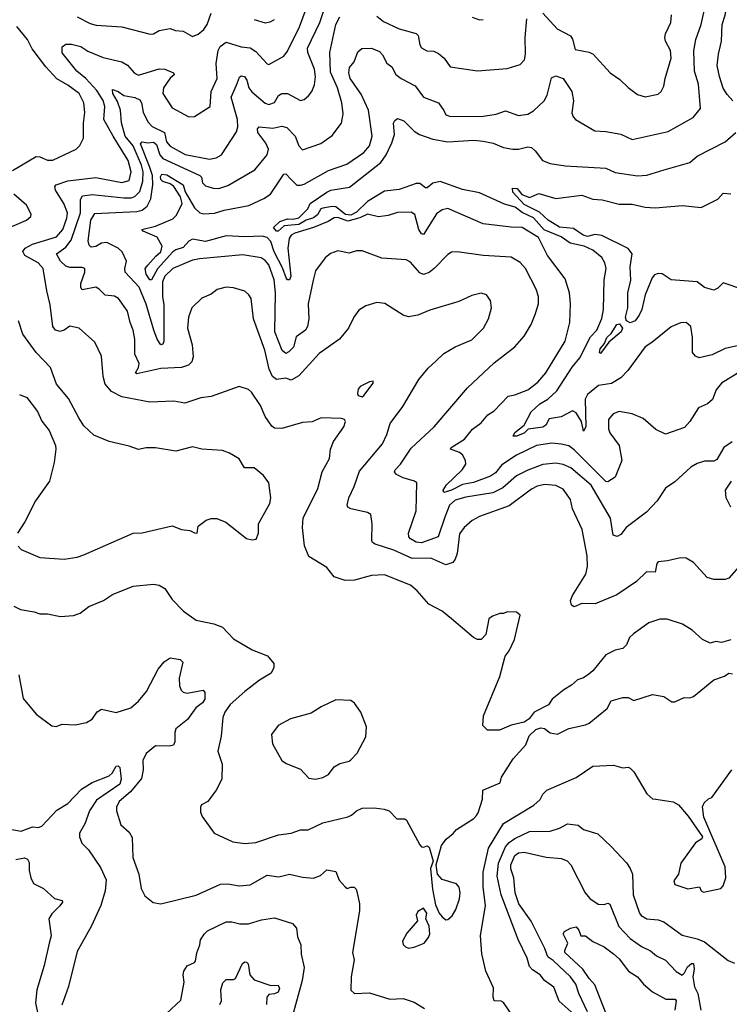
# Model space of a CAD drawing. Extents: x 1246230 to 1426786, y 660032 to 763141.
# Tile 493 of 566: x 1338346 to 1342157, y 730677 to 735961. Entities that reach past the tile are written whole.
import ezdxf

# ---------------------------------------------------------------- set-up
doc = ezdxf.new("R2010")
doc.units = 0

msp = doc.modelspace()

# ---------------------------------------------------------------- linework, layer by layer
at = {"layer": '0CON10XD'}
for points in [[(1342176.5, 735525), (1342145, 735559.4), (1342125, 735592.9), (1342104.2, 735655), (1342092.4, 735715), (1342098.8, 735775), (1342116, 735845), (1342119.7, 735935), (1342135.3, 735984.7), (1342156.9, 736105), (1342150.3, 736155), (1342138.9, 736185), (1342117.1, 736215), (1342085, 736238.7), (1342045, 736259.3), (1342015, 736263.2), (1341995, 736261.2), (1341949.1, 736230.9), (1341905, 736213), (1341775, 736200)], [(1342165, 732633.3), (1342115, 732618.8), (1342085, 732623.8), (1342055, 732614.2), (1342014.2, 732634.2), (1341957.5, 732685), (1341906.8, 732716.8), (1341824.3, 732744.3), (1341785, 732744.3), (1341725.6, 732724.4), (1341643.3, 732665), (1341621.2, 732645), (1341605, 732606.7), (1341585, 732586.7), (1341545, 732578), (1341495, 732552.5), (1341424.2, 732465.8), (1341402.1, 732447.9), (1341375, 732428.8), (1341342.4, 732417.6), (1341310.3, 732389.7), (1341268.8, 732365), (1341206.7, 732315), (1341186.5, 732283.5), (1341110, 732245), (1341081.7, 732208.3), (1341055, 732190), (1340985, 732174), (1340922.7, 732147.3), (1340858.3, 732148.3), (1340833, 732173), (1340836.9, 732225), (1340924.2, 732435), (1340954, 732545), (1340975.6, 732574.4), (1341004.2, 732635), (1341033.3, 732765), (1341015, 732781.2), (1340965, 732783.3), (1340945, 732773.3), (1340925, 732773.3), (1340885, 732760), (1340866.7, 732745), (1340849.5, 732660.5), (1340825, 732633.8), (1340805, 732634), (1340783.3, 732645), (1340664.7, 732744.7), (1340615, 732786.4), (1340544, 732824), (1340480.8, 732895), (1340445, 732925.7), (1340305, 732981.5), (1340235, 732978.8), (1340145, 732952.2), (1340095, 732950.8), (1340035, 732970), (1339995, 733020), (1339899.3, 733079.3), (1339876.8, 733136.8), (1339865.5, 733235), (1339868.5, 733285), (1339947.5, 733445), (1339970.8, 733535), (1340010, 733605), (1340015.7, 733655), (1340032.4, 733697.6), (1340088, 733775), (1340096.7, 733805), (1340090, 733815), (1340075, 733820), (1339965, 733823.8), (1339916.6, 733803.4), (1339865, 733799.2), (1339755, 733767.5), (1339715, 733769.2), (1339699.7, 733779.7), (1339665, 733832), (1339639.8, 733889.8), (1339591.1, 733961.1), (1339575, 733975.7), (1339525, 733992), (1339375, 733939.4), (1339318.3, 733931.7), (1339233.4, 733903.4), (1339175, 733914.2), (1339045, 733908.6), (1338895, 733937.1), (1338840, 733965), (1338804.6, 734005), (1338795.4, 734045), (1338786.2, 734155), (1338749.9, 734229.9), (1338665, 734305.7), (1338615, 734315.7), (1338585, 734294.3), (1338562.4, 734287.6), (1338538.6, 734295), (1338523.7, 734313.6), (1338510.9, 734430.9), (1338491.6, 734505), (1338473.2, 734625), (1338446.2, 734656.2), (1338374.6, 734695), (1338363.7, 734716.3), (1338376.4, 734735), (1338415, 734755.7), (1338544.8, 734795.2), (1338578.9, 734835), (1338600.4, 734895), (1338603.9, 734925), (1338584.1, 734974.1), (1338539.1, 735045), (1338535.6, 735065), (1338542.5, 735075), (1338605, 735095.3), (1338755, 735114.3), (1338895, 735086.2), (1338935, 735097.1), (1338944.2, 735145), (1338929.6, 735205), (1338847.6, 735335), (1338798.3, 735425), (1338804.2, 735495), (1338795, 735527.9), (1338760.1, 735580.1), (1338702.2, 735645), (1338652.7, 735685), (1338575, 735783.1), (1338574.3, 735815.7), (1338595, 735829.2), (1338625, 735829.4), (1338675, 735817.1), (1338712.6, 735792.6), (1338795, 735757.1), (1338895.3, 735735.3), (1338925, 735716.9), (1338963.2, 735673.2), (1338985, 735662.7), (1339095, 735696.9), (1339126.7, 735695), (1339172.5, 735675), (1339175.7, 735665), (1339155, 735647.5), (1339118.2, 735595), (1339115.4, 735565.4), (1339165, 735487.5), (1339255, 735440), (1339285, 735442), (1339368.6, 735495), (1339373.8, 735575), (1339406.5, 735645), (1339401, 735725), (1339412.4, 735795), (1339423.2, 735816.8), (1339455, 735839.5), (1339535, 735815.3), (1339585, 735809.6), (1339615, 735790.7), (1339674.6, 735724.6), (1339685, 735721.1), (1339764.6, 735765.4), (1339785, 735792.5), (1339848.3, 735921.7), (1339956.3, 736213.7)], [(1339845, 734048.9), (1339805, 734026.7), (1339776.4, 734036.4), (1339725, 734029.6), (1339704.6, 734045), (1339685.5, 734084.5), (1339662.6, 734187.4), (1339601.5, 734355), (1339589.2, 734465), (1339577.1, 734485), (1339554.6, 734504.6), (1339495, 734521.9), (1339454.5, 734525.5), (1339407.6, 734512.4), (1339375, 734488), (1339325, 734465.8), (1339271.4, 734415), (1339253.3, 734365), (1339247.8, 734305), (1339271.8, 734215), (1339278.9, 734151.1), (1339270.6, 734125), (1339253.3, 734106.7), (1339215.3, 734094.7), (1339105, 734089.5), (1338975, 734060.8), (1338968.9, 734065), (1338984.6, 734095), (1338987.2, 734115), (1338965.5, 734165), (1338964.4, 734245.6), (1338955.9, 734295), (1338938.8, 734335), (1338925, 734396.2), (1338877.5, 734465), (1338855, 734477.5), (1338805, 734482.7), (1338772.9, 734515), (1338755, 734524.5), (1338681.5, 734511.5), (1338673.9, 734523.9), (1338674.6, 734545), (1338696.2, 734605), (1338696.2, 734626.2), (1338681.7, 734631.7), (1338615, 734630.9), (1338595, 734637.2), (1338566.1, 734665), (1338543.3, 734705), (1338595, 734739.7), (1338622.4, 734777.6), (1338673.4, 734925), (1338673.3, 734995), (1338682.9, 735015), (1338735, 735023.2), (1338905, 735004.8), (1338945, 735004.8), (1338965, 735011.7), (1338991, 735039), (1339007.2, 735095), (1339010, 735145), (1339000.4, 735179.6), (1338955, 735283), (1338912.1, 735335), (1338892.6, 735407.4), (1338887.4, 735475), (1338871.6, 735521.6), (1338846.7, 735565), (1338844.1, 735585.9), (1338875.5, 735575.5), (1338905, 735553.2), (1338965, 735542.7), (1338990.8, 735530.9), (1339000.3, 735515), (1339009.2, 735465), (1339035, 735412.5), (1339057.8, 735387.8), (1339123.2, 735355), (1339134.8, 735305), (1339155, 735281.1), (1339235, 735237.9), (1339365, 735211.8), (1339401.4, 735218.6), (1339430, 735235), (1339511.5, 735358.5), (1339517.8, 735385), (1339515.7, 735425), (1339482.6, 735545), (1339510.1, 735609.9), (1339527.1, 735652.9), (1339535, 735659.4), (1339554, 735655), (1339566.2, 735636.2), (1339576.7, 735595), (1339593.1, 735573.1), (1339665, 735513.2), (1339685, 735506.2), (1339714.1, 735515.9), (1339736.4, 735553.6), (1339755, 735565.4), (1339785, 735563.9), (1339855, 735527.8), (1339875, 735533.1), (1339897.6, 735552.4), (1339915, 735576.2), (1339929.1, 735610.9), (1339935.3, 735654.7), (1339929.3, 735695), (1339893.3, 735785), (1339892.7, 735807.3), (1339958.6, 735945), (1339996.9, 736063.1)], [(1342223, 734077), (1342115, 734010), (1342087.1, 733975), (1342067.7, 733922.3), (1342040.6, 733899.4), (1341992.4, 733877.6), (1341945, 733804.3), (1341917.2, 733772.8), (1341815, 733736.7), (1341762.1, 733762.1), (1341695, 733821.2), (1341635.8, 733845.8), (1341565, 733858.6), (1341534.2, 733845), (1341508.5, 733815), (1341507.7, 733765), (1341515, 733744.3), (1341565.6, 733675), (1341579.5, 733595), (1341545, 733506.2), (1341505, 733481.2), (1341495, 733482), (1341325, 733653.2), (1341295, 733673.1), (1341255, 733683.1), (1341205, 733688.9), (1341121.4, 733675), (1341015, 733624.3), (1340935, 733572.4), (1340901.2, 733528.8), (1340875, 733511.1), (1340782.9, 733477.1), (1340724.4, 733465.6), (1340664.7, 733435), (1340624.1, 733424.1), (1340620.8, 733435), (1340638.8, 733465), (1340723.5, 733545), (1340742.2, 733575), (1340741.4, 733595), (1340724.6, 733624.6), (1340708.1, 733638.1), (1340660.8, 733655), (1340662.9, 733665), (1340735, 733708.9), (1340777.4, 733762.6), (1340825, 733797.3), (1340860.1, 733839.9), (1340895, 733861.5), (1340970, 733940), (1341005, 733947.3), (1341075, 733974.5), (1341128.5, 734015), (1341172.5, 734065), (1341275, 734235.8), (1341301.1, 734335), (1341304.2, 734435), (1341298.5, 734495), (1341275, 734570.6), (1341180.8, 734695), (1341132.5, 734792.5), (1341045, 734846.2), (1340985, 734846.5), (1340835, 734864.5), (1340645, 734948.1), (1340615, 734941.1), (1340585, 734919.6), (1340515, 734808.6), (1340505, 734812.2), (1340489.7, 734835), (1340469.1, 734915), (1340448.3, 734928.3), (1340375, 734925.5), (1340325, 734910), (1340272.5, 734902.5), (1340215, 734916.6), (1340173.2, 734896.8), (1340108.8, 734878.8), (1340055, 734898.7), (1340035, 734897.5), (1340002.7, 734877.3), (1339925, 734845.7), (1339824.2, 734815.8), (1339804.6, 734805), (1339793.9, 734786.1), (1339785.8, 734735), (1339802.1, 734585), (1339795, 734564.4), (1339785, 734564.4), (1339777.3, 734575), (1339758.2, 734628.2), (1339712.8, 734715), (1339695, 734770.8), (1339675, 734791.8), (1339649.4, 734799.4), (1339555, 734794.9), (1339455, 734801), (1339345, 734769.8), (1339275, 734783.4), (1339255, 734772.4), (1339225, 734737.6), (1339185, 734726.3), (1339169.5, 734715), (1339086.2, 734623.8), (1339055, 734565.2), (1339045, 734565.2), (1339025.1, 734595), (1339020.5, 734625), (1339035, 734643.8), (1339077.5, 734692.5), (1339105.2, 734714.8), (1339111.4, 734745), (1339085, 734793.2), (1339008.8, 734825), (1339002.5, 734835), (1339076.6, 734853.4), (1339168.3, 734891.7), (1339188.7, 734911.3), (1339219, 734975), (1339210.1, 735010.1), (1339174.4, 735065), (1339155, 735079.3), (1339115, 735092.1), (1339105, 735103.4), (1339102.8, 735117.2), (1339109.2, 735130.9), (1339137.3, 735127.3), (1339224.7, 735074.7), (1339235, 735036.7), (1339285, 734951.8), (1339314.4, 734925), (1339335, 734919.7), (1339392.7, 734922.7), (1339445, 734938.4), (1339577.3, 734962.7), (1339658.4, 735001.6), (1339693.3, 735025), (1339765, 735131.9), (1339775, 735133.1), (1339802.7, 735105), (1339835, 735073.5), (1339855, 735071.8), (1339875, 735078.8), (1340005, 735151.2), (1340104, 735186), (1340195, 735247.6), (1340225, 735284.6), (1340239.3, 735335), (1340219.5, 735475), (1340180.9, 735560.9), (1340120.7, 735645), (1340114, 735675), (1340117.3, 735705), (1340143.1, 735735), (1340162.4, 735787.6), (1340184.5, 735805.5), (1340235, 735808.5), (1340279.3, 735789.3), (1340295, 735771.4), (1340317.3, 735727.3), (1340345, 735708), (1340367, 735667), (1340395, 735644.5), (1340469.4, 735605), (1340515.3, 735545.3), (1340595, 735513.8), (1340624.1, 735474.1), (1340635, 735450), (1340655, 735443.8), (1340825, 735441.5), (1340905, 735453.3), (1340955, 735471.9), (1341025, 735446.9), (1341075, 735454.6), (1341105, 735471.2), (1341163.6, 735525), (1341178.5, 735555), (1341202.1, 735647.9), (1341225, 735660), (1341265, 735645.7), (1341312.3, 735575), (1341320.6, 735525), (1341311.1, 735461.1), (1341318.9, 735438.9), (1341331.2, 735425), (1341435, 735364.2), (1341495, 735360.8), (1341575, 735346.4), (1341635, 735317.3), (1341828.8, 735361.2), (1341963.8, 735436.2), (1342003.3, 735483.3), (1341991.1, 735615), (1341971.3, 735685), (1341966, 735794), (1341976.9, 735855), (1342006.5, 735935), (1342023.4, 736015)], [(1338655, 735975.3), (1338725, 735941.1), (1338757.8, 735932.2), (1338895, 735923.1), (1339046.7, 735883.3), (1339064.4, 735885.6), (1339095, 735901.9), (1339155, 735913.1), (1339182.4, 735902.4), (1339225, 735898.9), (1339275, 735870), (1339305, 735882.2), (1339335, 735907.5), (1339353.6, 735935), (1339375, 735996.4)], [(1342172.5, 733695), (1342128.8, 733665), (1342089.5, 733600.5), (1342075, 733592), (1342025, 733591.9), (1341985, 733579.4), (1341950.8, 733559.2), (1341865, 733481.2), (1341815, 733446.7), (1341770.5, 733379.5), (1341712.5, 733317.5), (1341603.6, 733236.4), (1341575, 733197.1), (1341555, 733187.5), (1341533.8, 733195), (1341519.3, 733285), (1341415, 733462.3), (1341305.5, 733555.5), (1341265, 733573.5), (1341225, 733580), (1341155, 733574.1), (1341075, 733543.6), (1341015, 733511.9), (1340941.9, 733448.1), (1340887.7, 733422.3), (1340742.3, 733397.7), (1340685, 733382), (1340655, 733354.5), (1340629.7, 733290.3), (1340594.3, 733185.7), (1340505, 733152.4), (1340475, 733156.6), (1340444.5, 733174.5), (1340436.6, 733185), (1340434.6, 733205), (1340476.5, 733325), (1340479.2, 733475), (1340467.5, 733485), (1340405, 733502.9), (1340370.3, 733520.3), (1340359.2, 733535), (1340362.9, 733545), (1340391.9, 733575), (1340448.8, 733661.2), (1340572.7, 733775), (1340751.4, 733985), (1340895, 734118.9), (1341006, 734205), (1341055, 734262.9), (1341092.9, 734325), (1341115, 734378), (1341131.8, 734435), (1341132.5, 734475), (1341120, 734515), (1341062.9, 734625), (1341035, 734657.5), (1340986, 734686), (1340835, 734695.3), (1340695, 734715.5), (1340665, 734713.1), (1340645, 734700.8), (1340573.1, 734625), (1340545, 734603.6), (1340515, 734592.5), (1340495, 734602.5), (1340445, 734660), (1340421.7, 734671.7), (1340290.8, 734680.8), (1340185, 734720), (1340155, 734720), (1340115, 734706.9), (1340055, 734719.4), (1340015, 734705.8), (1339987.6, 734682.4), (1339935, 734612.5), (1339922.4, 734562.4), (1339896.2, 734435), (1339900, 734355), (1339891.5, 734315), (1339881.1, 734295), (1339830.6, 734259.4), (1339816.7, 734203.3), (1339791.9, 734178.1), (1339775, 734170), (1339756.7, 734185), (1339715.8, 734285), (1339720.3, 734495), (1339713.8, 734565), (1339683.5, 734645), (1339665, 734669.2), (1339643.1, 734683.1), (1339545, 734699.2), (1339312.7, 734677.3), (1339275, 734669.6), (1339168, 734625), (1339126.5, 734585), (1339113.1, 734553.1), (1339112.8, 734475), (1339120.1, 734430.1), (1339120.4, 734235), (1339115, 734219.4), (1339105, 734216.7), (1339085, 734246.2), (1339066.1, 734295), (1339024.9, 734434.9), (1338988.4, 734525), (1338912, 734605), (1338910.8, 734625), (1338920.6, 734665), (1338897.5, 734715), (1338875, 734734.5), (1338815, 734764.6), (1338785, 734761.6), (1338755, 734743.5), (1338729.6, 734739.6), (1338720.3, 734750.2), (1338714.4, 734774.4), (1338728.5, 734885), (1338750.1, 734919.9), (1338975, 734931), (1339005, 734938.8), (1339030.5, 734959.5), (1339049.8, 735000.2), (1339062.1, 735075), (1339059.8, 735125), (1339043.6, 735173.6), (1338995.9, 735295), (1339005, 735305.7), (1339035, 735299.8), (1339065, 735303.8), (1339081.7, 735291.7), (1339098.7, 735235), (1339115.3, 735215), (1339314.1, 735125), (1339323, 735115), (1339327.5, 735085), (1339345, 735068.9), (1339385, 735056.2), (1339415, 735055.4), (1339465, 735070), (1339609.2, 735155), (1339675, 735235.6), (1339683.2, 735265), (1339667.7, 735297.7), (1339625.6, 735355), (1339623.1, 735375), (1339632.5, 735385), (1339705, 735378.9), (1339755, 735388.7), (1339781.9, 735381.9), (1339825, 735336.5), (1339845, 735284.2), (1339865, 735262.5), (1339964.5, 735295.5), (1340025, 735338.6), (1340074.5, 735405.5), (1340083.5, 735455), (1340076.1, 735515), (1340054, 735595), (1340015, 735679.2), (1340011.1, 735785), (1340045, 735934.2), (1340065, 735975.7)], [(1340265, 735978.9), (1340300.2, 735950.2), (1340385, 735911.8), (1340475, 735887.3), (1340486.8, 735875), (1340496.2, 735826.2), (1340505, 735810), (1340533.6, 735793.6), (1340571.2, 735791.2), (1340595, 735780), (1340625.8, 735755), (1340657.9, 735707.9), (1340805.6, 735685.6), (1340965, 735699.4), (1341035, 735720.8), (1341056.9, 735745), (1341063.6, 735775), (1341060.6, 735865), (1341070, 735965)], [(1340775.9, 735974.1), (1340815, 735960), (1340835, 735962.5)], [(1341155, 735995.6), (1341232.3, 735912.3), (1341303.8, 735873.8), (1341315.4, 735855.4), (1341330, 735800), (1341405, 735785.6), (1341425.4, 735775.4), (1341518, 735675), (1341570.3, 735640.3), (1341615, 735596), (1341665, 735558.6), (1341705, 735547.5), (1341775, 735560.8), (1341792, 735575), (1341806.6, 735603.4), (1341812.2, 735645), (1341844.5, 735755), (1341842.1, 735795), (1341815.5, 735845), (1341811.5, 735865), (1341814.4, 735885), (1341843.3, 735945), (1341847.1, 735987.1)], [(1338307.9, 735152.1), (1338435, 735225.7), (1338455, 735224.3), (1338495, 735206.5), (1338525, 735207.3), (1338649.2, 735265), (1338670, 735285), (1338688.6, 735325), (1338688.8, 735405), (1338696.9, 735463.1), (1338691.5, 735515), (1338666.2, 735565), (1338605, 735609.2), (1338545, 735642.7), (1338487, 735707), (1338413.6, 735803.6), (1338389.1, 735855), (1338331.9, 735925)], [(1339605, 735961.1), (1339665, 735944.4), (1339691.3, 735948.7), (1339715, 735961.9)], [(1342225, 734215.9), (1342134.7, 734195.3), (1342065, 734161.9), (1341995, 734146.2), (1341975, 734155.7), (1341959.6, 734175), (1341959.7, 734255), (1341950, 734315), (1341925, 734336), (1341895, 734334.2), (1341845, 734312.5), (1341742, 734228), (1341705, 734204.3), (1341612.6, 734077.4), (1341575, 734039.6), (1341525, 734008.2), (1341455, 733997.7), (1341395, 733949.7), (1341383, 733925), (1341386.6, 733775), (1341375, 733753.3), (1341363.7, 733805), (1341335, 733850.9), (1341315, 733861.9), (1341255, 733829.4), (1341190.7, 733819.3), (1341171.7, 733785), (1341156.1, 733773.9), (1341077.4, 733762.6), (1341055, 733741.7), (1341015, 733725.5), (1340996.7, 733725), (1341004.7, 733745.3), (1341056, 733784), (1341093.4, 733856.6), (1341140.1, 733899.9), (1341183.6, 733925), (1341231.3, 733968.7), (1341313.6, 734096.4), (1341355, 734146.7), (1341411.4, 734258.6), (1341445.7, 734295), (1341472.3, 734357.7), (1341481.1, 734405), (1341486.1, 734565), (1341495.3, 734625), (1341489.6, 734655), (1341472.1, 734685), (1341425, 734723.8), (1341377.5, 734745), (1341302.1, 734762.1), (1341254.1, 734795), (1341163.5, 734833.5), (1341106.6, 734896.6), (1341045.6, 734925.6), (1341007.9, 734955), (1340950.8, 734970.8), (1340815, 735031.5), (1340725, 735049.5), (1340605, 735092.2), (1340565, 735082.7), (1340535, 735057.9), (1340525, 735058.1), (1340495, 735081.6), (1340475, 735082.5), (1340385, 735050), (1340305, 735040), (1340215, 734984.4), (1340155, 734928.5), (1340125, 734911.2), (1340096.8, 734915), (1340045, 734955.8), (1340025, 734958.5), (1339975, 734949.5), (1339963.5, 734945), (1339946, 734914), (1339925, 734897.5), (1339884.5, 734885.5), (1339845, 734862), (1339766.4, 734853.6), (1339735, 734825.4), (1339725, 734826.7), (1339708.6, 734845), (1339743, 734877), (1339785, 734891.4), (1339815, 734889.5), (1339845, 734896.9), (1339894.2, 734945), (1339906.4, 734973.6), (1339995, 735035.6), (1340017.5, 735045), (1340117.6, 735062.4), (1340285.9, 735194.1), (1340315.3, 735234.7), (1340345, 735300), (1340359.4, 735345), (1340354.3, 735405), (1340360.6, 735419.4), (1340375, 735430), (1340408.7, 735418.7), (1340465, 735362.9), (1340494.3, 735345), (1340565, 735320), (1340645, 735305.4), (1340785, 735314.1), (1340835, 735309.7), (1340888.8, 735298.8), (1340945, 735274.7), (1340995, 735265.4), (1341025, 735265.4), (1341075, 735277.8), (1341094.5, 735274.5), (1341115, 735257.5), (1341154.7, 735204.7), (1341195, 735189.4), (1341275, 735177.3), (1341495, 735163.1), (1341545, 735141.1), (1341665, 735121.9), (1341715, 735125.7), (1341807.5, 735155), (1341945, 735194.3), (1341985, 735228.9), (1342135, 735305.7), (1342191.9, 735355)], [(1338275, 734838.2), (1338383.3, 734885), (1338406.7, 734905), (1338407.7, 734917.7), (1338383.8, 734965), (1338314.3, 735024.3)], [(1342235, 734510.6), (1342125, 734548.1), (1342095, 734519.5), (1342075, 734510), (1342025, 734524.3), (1341984, 734554), (1341845, 734564.5), (1341796.4, 734596.4), (1341775, 734598.9), (1341755, 734590.6), (1341743.1, 734575), (1341706.1, 734485), (1341688.2, 734405), (1341673.9, 734375), (1341651.1, 734345), (1341625, 734334), (1341604.4, 734344.4), (1341600.6, 734365), (1341612.6, 734415), (1341611.7, 734495), (1341627.8, 734562.2), (1341625.4, 734635), (1341636.1, 734705), (1341615, 734733.4), (1341472.5, 734802.5), (1341435, 734807.1), (1341395, 734797.1), (1341372.5, 734805), (1341320.5, 734840.5), (1341245, 734847.8), (1341185, 734884.4), (1341138.6, 734928.6), (1341055, 734969.7), (1340994.3, 735035), (1340993.6, 735056.4), (1341017.5, 735055), (1341042.5, 735022.5), (1341085, 735006.7), (1341135, 735028.8), (1341225, 735002), (1341365, 735018.9), (1341425, 734997.8), (1341475, 734994.3), (1341565, 734970.9), (1341635, 734970.9), (1341705, 734953.8), (1341758.9, 734951.1)], [(1341758.9, 734951.1), (1341906.6, 734963.4), (1342006.3, 734953.7), (1342095, 734997.5), (1342125, 735030), (1342165, 735026.4)], [(1342244, 733065), (1342155, 732964.4), (1342135, 732955.6), (1342075, 732956.9), (1342037.6, 732967.6), (1341965, 733048), (1341925, 733070.8), (1341895, 733072.5), (1341825, 733055.8), (1341775, 733051.2), (1341767.5, 733042.5), (1341758.8, 732995), (1341712.6, 732997.4), (1341659.2, 732945), (1341552.5, 732875), (1341437.5, 732825), (1341365, 732827.5), (1341325, 732810), (1341309.3, 732819.3), (1341304.4, 732844.4), (1341315, 732870.8), (1341386.1, 732985), (1341396.1, 733026.1), (1341393.8, 733083.8), (1341367.5, 733225), (1341316.1, 733336.1), (1341304.6, 733385), (1341265, 733440.5), (1341225, 733460.4), (1341165.9, 733465.9), (1341125, 733456.6), (1341095, 733441.8), (1340975, 733352.5), (1340815, 733293.8), (1340776.4, 733273.6), (1340733.3, 733235), (1340708.9, 733201.1), (1340695, 733096.7), (1340685, 733066.2), (1340671.7, 733048.3), (1340635, 733035.5), (1340555, 733070.6), (1340455, 733068.8), (1340355, 733114.2), (1340255, 733145.8), (1340240.8, 733155), (1340237.5, 733165), (1340240, 733255), (1340232, 733305), (1340215, 733316.9), (1340125.4, 733335.4), (1340108.8, 733345), (1340105.7, 733355.7), (1340114.5, 733395), (1340143.3, 733455), (1340171.7, 733538.3), (1340294.4, 733685), (1340318.6, 733735), (1340335.5, 733794.5), (1340403.3, 733885), (1340490.6, 734029.4), (1340539.4, 734090.6), (1340581.6, 734128.4), (1340625, 734168.5), (1340685, 734204.5), (1340775, 734241.9), (1340837.5, 734305), (1340864.6, 734355), (1340880.5, 734415), (1340874.3, 734454.3), (1340854.2, 734484.2), (1340825, 734492.5), (1340775, 734480.6), (1340705, 734448.5), (1340548.7, 734401.3), (1340484.5, 734375.5), (1340435, 734365.6), (1340405, 734374.4), (1340306.8, 734436.8), (1340265, 734442.5), (1340204.5, 734425.5), (1340167.9, 734402.1), (1340140.8, 734365), (1340112.5, 734305), (1340064.5, 734245.5), (1339955, 734168.5), (1339845, 734048.9)], [(1338337.5, 733135), (1338355, 733117.5), (1338455, 733074.2), (1338585.6, 733065.6), (1338655, 733076.5), (1338691.1, 733088.9), (1338955, 733205.8), (1339005, 733207.5), (1339165, 733244), (1339215.6, 733225.6), (1339259.8, 733219.8), (1339285, 733206.2), (1339300, 733205), (1339305, 733242.5), (1339347.5, 733275), (1339375, 733283.8), (1339405, 733283.3), (1339454, 733264), (1339565, 733176.7), (1339595, 733170), (1339616.4, 733173.6), (1339628.8, 733205), (1339628.8, 733255), (1339690, 733365), (1339696, 733395), (1339684, 733475), (1339656.2, 733515), (1339606.4, 733556.4), (1339553.3, 733555), (1339524.5, 733604.5), (1339473.3, 733635), (1339435, 733648.6), (1339325, 733655.7), (1339275, 733668.6), (1339184.3, 733645.7), (1339075, 733662.9), (1339025, 733663.3), (1338984.4, 733654.4), (1338935, 733671.9), (1338826.6, 733696.6), (1338745, 733730.8), (1338690.3, 733780.3), (1338663.8, 733823.8), (1338608, 733928), (1338544.5, 734004.5), (1338511.9, 734095), (1338435.4, 734175.4), (1338362.9, 734272.9), (1338340, 734345)], [(1341465, 734170), (1341460.6, 734175), (1341464.2, 734195), (1341486.5, 734223.5), (1341500, 734255), (1341523, 734277), (1341553.9, 734325), (1341567.8, 734327.8), (1341582.9, 734305), (1341576.7, 734285), (1341509.6, 734230.4), (1341465, 734170)], [(1340185, 733936.7), (1340195, 733943.3), (1340245, 734010), (1340245, 734020), (1340225, 734017.5), (1340175, 733992.5), (1340165, 733977.5), (1340160, 733955), (1340163.6, 733943.6), (1340185, 733936.7)], [(1338345, 733950), (1338385, 733932.5), (1338442.3, 733857.7), (1338466.1, 733806.1), (1338505, 733755.8), (1338538.6, 733675), (1338540, 733655), (1338530.8, 733585), (1338505.6, 733484.4), (1338431.7, 733378.3), (1338374.4, 733265.6), (1338334.2, 733205)], [(1342165, 733344), (1342140.9, 733395), (1342136.2, 733435), (1342169.4, 733485)], [(1338315, 732812.5), (1338350, 732795), (1338425, 732782.9), (1338455, 732772.2), (1338495, 732771.5), (1338565, 732758.5), (1338635, 732763.3), (1338671.2, 732775), (1338718.5, 732811.5), (1338796.3, 732843.7), (1338845, 732876), (1338955, 732921.4), (1339065, 732930.6), (1339095, 732925.7), (1339125, 732908), (1339165, 732850), (1339226.6, 732786.6), (1339295, 732738.6), (1339388.6, 732718.6), (1339435, 732700), (1339495, 732637.5), (1339595, 732579.2), (1339676.6, 732546.6), (1339710.8, 732505), (1339710.6, 732485), (1339696.6, 732453.4), (1339635, 732416.4), (1339555, 732354.5), (1339477.5, 732285), (1339448, 732245), (1339437.5, 732215), (1339427.5, 732115), (1339410, 732035), (1339433.9, 731966.1), (1339432, 731885), (1339402, 731825), (1339356.7, 731765), (1339323.6, 731746.4), (1339317.5, 731735), (1339317, 731707), (1339326.7, 731685), (1339390, 731595), (1339490.7, 731549.3), (1339555, 731540), (1339615, 731544.3), (1339735.8, 731585.8), (1339805, 731595.6), (1339855, 731612.2), (1339895, 731613.6), (1339975, 731651.1), (1340107.9, 731682.1), (1340128.6, 731691.4), (1340155, 731715.6), (1340185, 731728.9), (1340250.7, 731730.7), (1340304.2, 731724.2), (1340330, 731715), (1340372, 731672), (1340415, 731671.2), (1340423.3, 731665), (1340495, 731532.5), (1340505, 731522.5), (1340515, 731520), (1340535, 731527.5), (1340545, 731520), (1340567.5, 731445), (1340552.5, 731405), (1340562.5, 731295), (1340580, 731210), (1340599.7, 731165), (1340615, 731145.4), (1340635, 731129.4), (1340645, 731131.4), (1340668.4, 731151.6), (1340689.1, 731185), (1340708.1, 731241.9), (1340712.1, 731275), (1340707.3, 731305), (1340692.7, 731322.7), (1340615, 731345.8), (1340590, 731375), (1340582.5, 731425), (1340611.4, 731528.6), (1340637, 731563), (1340675, 731592.5), (1340692.5, 731615), (1340785, 731674), (1340799.3, 731690.7), (1340809.2, 731705), (1340832.6, 731777.4), (1340834.3, 731825.7), (1340927.5, 731865), (1340933.9, 731896.1), (1340995.7, 731994.3), (1341065, 732069.2), (1341082.9, 732117.1), (1341118.3, 732151.7), (1341145, 732161.2), (1341165, 732156.2), (1341195, 732133.8), (1341235, 732126.7), (1341295, 732156.2), (1341385, 732176), (1341405, 732186), (1341501.2, 732265), (1341522.5, 732305), (1341585, 732323.8), (1341615, 732323.3), (1341645, 732307.5), (1341745, 732339.2), (1341805, 732328), (1341849.2, 732299.2), (1341865, 732300), (1341915, 732323.8), (1341945, 732321.2), (1341965, 732328), (1342075, 732418), (1342131.7, 732438.3), (1342155, 732453.3), (1342175, 732450)], [(1338341.2, 732445), (1338365, 732317.5), (1338435, 732233.8), (1338518.3, 732171.7), (1338543, 732167), (1338575, 732180), (1338645, 732176.7), (1338705, 732188.8), (1338735, 732206.7), (1338763, 732247), (1338785, 732261.2), (1338865, 732242.5), (1338942.6, 732267.4), (1338985, 732302.7), (1339027.1, 732355), (1339090.5, 732475), (1339121.9, 732515), (1339155, 732535.6), (1339207.9, 732527.9), (1339222.3, 732512.3), (1339203.3, 732426.7), (1339205.4, 732385.4), (1339213.4, 732363.4), (1339225, 732352.2), (1339245, 732347.3), (1339331.7, 732361.7), (1339340, 732350), (1339341.2, 732315), (1339328.2, 732295), (1339291.6, 732268.4), (1339246.7, 732205), (1339185, 732155.6), (1339178.8, 732135), (1339178.9, 732085), (1339172.2, 732067.8), (1339148.8, 732061.2), (1339075, 732063.9), (1339025, 732023.3), (1339007.5, 731985), (1339010, 731935), (1339000.7, 731889.3), (1338942.3, 731817.7), (1338880, 731765), (1338865.6, 731735), (1338865.6, 731715.6), (1338889.5, 731639.5), (1338935, 731601.2), (1338951.3, 731571.3), (1338953.5, 731465), (1338986, 731375), (1338998.3, 731298.3), (1339018.3, 731258.3), (1339063.9, 731223.9), (1339105, 731216.7), (1339295, 731262.5), (1339425, 731320.8), (1339465, 731322.5), (1339525, 731311.9), (1339585, 731317.1), (1339675, 731369.2), (1339738.6, 731361.4), (1339795, 731375.5), (1339865, 731359.4), (1339925, 731354.3), (1339962.2, 731367.8), (1339977.9, 731382.1), (1339995, 731399.2), (1340045, 731390), (1340063, 731343), (1340095, 731307.5), (1340105, 731297.5), (1340125, 731306), (1340142.5, 731305), (1340153.3, 731295), (1340158.8, 731275), (1340171.2, 731215), (1340171.7, 731178.3), (1340134.2, 730955), (1340142, 730915), (1340125.7, 730825), (1340125, 730752.5), (1340145, 730733.8), (1340225, 730737.5), (1340335, 730703.8), (1340405, 730707.1), (1340465, 730688.8), (1340520, 730655)], [(1339935, 731884.4), (1339975, 731894.4), (1340005, 731910), (1340035, 731950.9), (1340065, 731969.5), (1340115, 731981.2), (1340125, 731988.8), (1340158, 732025), (1340205, 732112.5), (1340208.8, 732165), (1340178.8, 732245), (1340145, 732292.5), (1340125, 732307.5), (1340045, 732310), (1339965, 732273.3), (1339911.7, 732238.3), (1339800.9, 732209.1), (1339735, 732173.8), (1339698.8, 732125), (1339703.3, 732075), (1339753.8, 731985), (1339778.3, 731968.3), (1339855, 731938.8), (1339900, 731890), (1339935, 731884.4)], [(1338354.6, 731605.4), (1338415, 731629.3), (1338445, 731626.2), (1338465, 731632.9), (1338545, 731718), (1338604.6, 731755), (1338678.4, 731831.6), (1338735, 731866.8), (1338827.6, 731902.4), (1338843.6, 731916.4), (1338865, 731953.8), (1338875, 731956.7), (1338885, 731947.5), (1338892.1, 731885), (1338885, 731858.1), (1338758.6, 731771.4), (1338722, 731715), (1338697.1, 731645), (1338667.3, 731595), (1338667.1, 731575), (1338680.6, 731540.6), (1338715.4, 731505.4), (1338780.9, 731410.9), (1338810, 731345), (1338805.3, 731285), (1338782.4, 731207.6), (1338729.5, 731095), (1338655, 730960), (1338608.6, 730771.4), (1338572.6, 730672.6)], [(1341014.3, 730585), (1340945.5, 730685.5), (1340932.9, 730692.9), (1340895, 730696.2), (1340889.4, 730715), (1340891.5, 730765), (1340850.5, 730855), (1340827.4, 730947.4), (1340821.8, 731045), (1340847.2, 731207.2), (1340835.4, 731305), (1340836.2, 731385), (1340864.2, 731515), (1340945, 731647.1), (1341106.9, 731745), (1341140.8, 731775), (1341156, 731805), (1341178, 731825), (1341335, 731894.2), (1341425, 731953.8), (1341535, 731960.6), (1341585, 731946.2), (1341615, 731949.2), (1341625, 731944.2), (1341645, 731924.2), (1341715, 731805.8), (1341745, 731780), (1341763, 731777), (1341855, 731764), (1341885, 731747.1), (1341937, 731687), (1342012.5, 731575), (1342010, 731565), (1341975, 731543.8), (1341897.5, 731435), (1341884.7, 731375.3), (1341860.3, 731339.7), (1341865, 731318.8), (1341934.4, 731295.6), (1341997.7, 731307.7), (1342006.7, 731285), (1342018.3, 731278.3), (1342112.7, 731297.3), (1342125, 731312.5), (1342138, 731355), (1342135.8, 731415), (1342021.2, 731681.2), (1342013.9, 731736.1), (1342021.7, 731758.3), (1342045, 731780), (1342063, 731787), (1342171.4, 731935)], [(1341325, 730621.1), (1341242.8, 730692.8), (1341215, 730769.4), (1341165, 730804.4), (1341141.4, 730835), (1341101.2, 730861.2), (1341085, 730880), (1341072.5, 730925), (1341023.9, 731025), (1340932.3, 731265), (1340911, 731365), (1340918.2, 731435), (1340955, 731520.9), (1340975, 731544.8), (1341005, 731566.4), (1341085, 731604.7), (1341195, 731606.4), (1341245, 731622.2), (1341287.5, 731645), (1341345, 731638.5), (1341375, 731614.5), (1341450.7, 731590.7), (1341523.3, 731523.3), (1341606, 731436), (1341624.4, 731405), (1341636.9, 731375), (1341641.8, 731265), (1341674.5, 731165), (1341683.4, 731153.4), (1341715, 731134.6), (1341775, 731129.2), (1341805, 731119.6), (1341905, 731048.1), (1341985, 731028.9), (1342025, 731011.4), (1342151.9, 730911.9), (1342185, 730897.9)], [(1338305, 731614.4), (1338354.6, 731605.4)], [(1341396.5, 730636.5), (1341349.2, 730735), (1341333.9, 730785), (1341303.9, 730825), (1341212.1, 730912.1), (1341185, 730930), (1341176.5, 730946.5), (1341166.7, 730976.7), (1341093.2, 731123.2), (1341027.2, 731215), (1341008, 731275), (1341000.3, 731355), (1340984, 731404), (1340983.8, 731425), (1341005, 731475.7), (1341025, 731489.7), (1341055, 731493.9), (1341173.9, 731466.1), (1341255, 731459.6), (1341287.3, 731447.3), (1341305.4, 731425.4), (1341383.5, 731275), (1341408.1, 731245), (1341453.8, 731213.8), (1341485, 731212.7), (1341505, 731219.4), (1341515, 731214.3), (1341564.8, 731094.8), (1341625, 731029.3), (1341685, 730986.9), (1341735, 730963.1), (1341766.5, 730936.5), (1341815, 730913.8), (1341872.1, 730852.1), (1341903.3, 730833.3), (1341917.5, 730845), (1341932.1, 730877.9), (1341955, 730895.3), (1341965, 730896), (1341968.3, 730865), (1341960.8, 730825), (1341971, 730771), (1341988, 730735), (1342005, 730646)], [(1338325, 731454.5), (1338372.3, 731462.3), (1338387.5, 731455), (1338397, 731437), (1338396.9, 731395), (1338405.8, 731355), (1338420, 731325), (1338475, 731297.5), (1338533.3, 731245), (1338573.8, 731233.8), (1338575.8, 731225), (1338561.4, 731205), (1338518.3, 731161.7), (1338502.2, 731135), (1338515.5, 731045), (1338504.7, 731005.3), (1338477.6, 730885), (1338437.6, 730755), (1338431.4, 730685), (1338459.7, 730545)], [(1340435, 730978.8), (1340465, 730982.5), (1340518.8, 731005), (1340542, 731035), (1340549.2, 731055), (1340545.7, 731095.7), (1340527.5, 731135), (1340532.5, 731165), (1340515, 731192.5), (1340484.2, 731175), (1340476.2, 731155), (1340483.3, 731125), (1340425, 731058), (1340402.5, 731015), (1340405, 730997.5), (1340417.5, 730985), (1340435, 730978.8)], [(1339135, 730627.5), (1339211.1, 730698.9), (1339230.5, 730795), (1339223.5, 730835), (1339227.1, 730855), (1339245, 730883.8), (1339285, 730900.6), (1339291.4, 730908.6), (1339297.2, 730952.8), (1339314, 730995), (1339317.7, 731022.3), (1339338, 731055), (1339355, 731071.2), (1339455, 731118.9), (1339485, 731119.4), (1339529.3, 731109.3), (1339575, 731108.2), (1339645, 731130.8), (1339715, 731140), (1339810.7, 731110.7), (1339833.5, 731085), (1339838.9, 731038.9), (1339855.6, 730995), (1339858.6, 730945), (1339874.6, 730874.6), (1339863.1, 730805), (1339810.9, 730615)], [(1341496.6, 730625), (1341435, 730781.5), (1341404.4, 730814.4), (1341370, 730865), (1341274.7, 730955), (1341273.3, 730965), (1341289.4, 731005), (1341265.4, 731055), (1341272.2, 731067.8), (1341304, 731085), (1341335, 731091.8), (1341350, 731075), (1341360, 731045), (1341385, 731044.4), (1341423.6, 731013.6), (1341485, 730984.5), (1341535, 730947.3), (1341565, 730920), (1341615.3, 730855.3), (1341664.1, 730824.1), (1341696.9, 730785), (1341745, 730744.4), (1341816, 730705), (1341866.7, 730705), (1341871.1, 730695), (1341865.4, 730645)], [(1339421.1, 730675), (1339430, 730695), (1339426.5, 730755), (1339437.2, 730792.8), (1339455, 730810), (1339495, 730810), (1339505, 730815.8), (1339543.5, 730896.5), (1339555, 730904.6), (1339565, 730903.3), (1339573.2, 730893.2), (1339582.2, 730835), (1339605, 730807.8), (1339695, 730777.8), (1339735, 730780), (1339742.2, 730762.2), (1339735, 730742.3), (1339715, 730732), (1339685, 730730), (1339674.5, 730715), (1339671.5, 730675)]]:
    msp.add_lwpolyline(points, dxfattribs=at)

doc.saveas('drawing.dxf')
